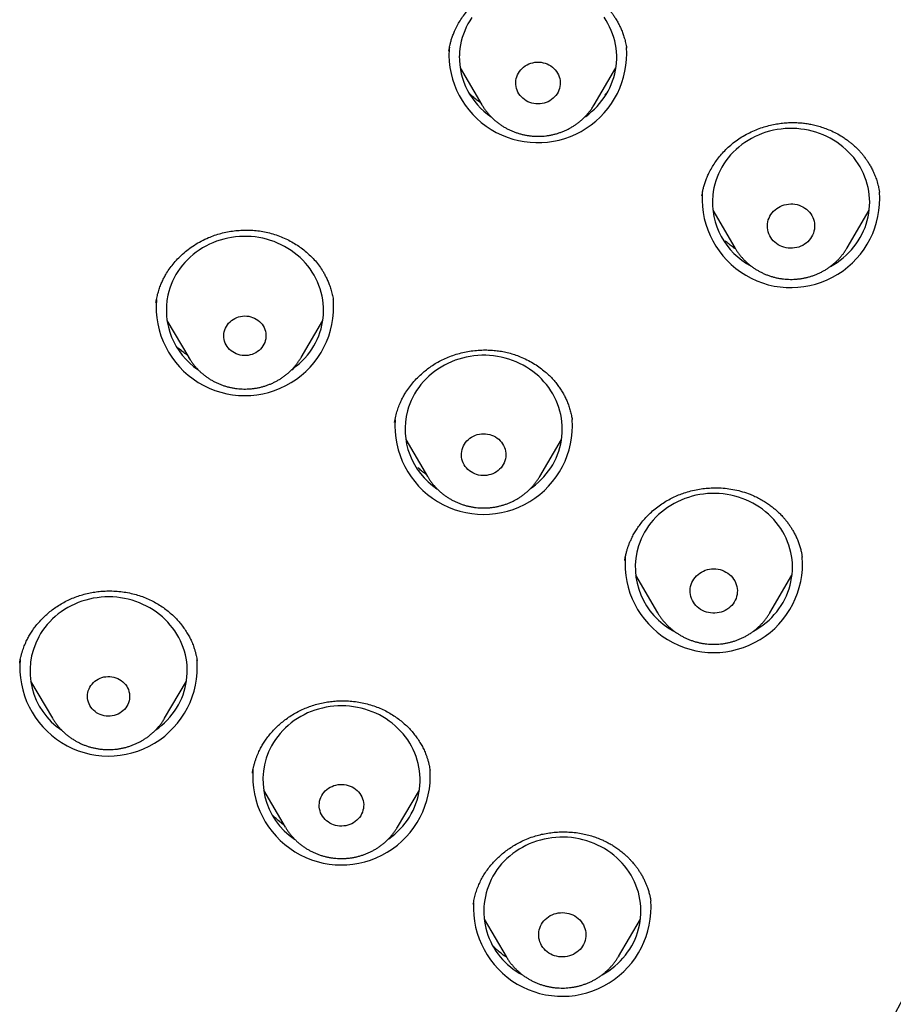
# Model space of a CAD drawing. Header units: millimetres. Extents: x 8 to 562, y 12 to 805.
# Tile 514 of 538: x 338 to 355, y 730 to 749. Entities that reach past the tile are written whole.
import ezdxf

# ---------------------------------------------------------------- set-up
doc = ezdxf.new("R2010")
doc.units = ezdxf.units.MM

msp = doc.modelspace()

# ---------------------------------------------------------------- linework, layer by layer
at = {"color": 7, "linetype": 'Continuous', "lineweight": 30}
for p, q in [((349.68, 748.688), (349.679, 748.69)), ((349.68, 748.69), (349.681, 748.684)), ((346.506, 748.311), (346.922, 747.605)), ((349.061, 747.605), (349.477, 748.311)), ((346.923, 747.603), (346.922, 747.605)), ((349.061, 747.605), (349.06, 747.603)), ((351.119, 745.879), (351.119, 745.875)), ((354.501, 745.938), (354.499, 745.946)), ((354.5, 745.946), (354.502, 745.938)), ((351.323, 745.594), (351.745, 744.878)), ((353.884, 744.878), (354.306, 745.594)), ((351.747, 744.874), (351.745, 744.878)), ((340.712, 743.849), (340.71, 743.837)), ((344.088, 743.896), (344.09, 743.885)), ((344.09, 743.883), (344.088, 743.896)), ((340.918, 743.493), (341.334, 742.787)), ((343.474, 742.787), (343.889, 743.493)), ((341.336, 742.784), (341.334, 742.787)), ((345.258, 741.551), (345.258, 741.547)), ((348.644, 741.601), (348.643, 741.606)), ((345.47, 741.226), (345.885, 740.521)), ((348.025, 740.521), (348.441, 741.226)), ((345.887, 740.519), (345.885, 740.521)), ((348.025, 740.521), (348.024, 740.519)), ((349.649, 738.934), (349.646, 738.919)), ((353.028, 738.98), (353.027, 738.987)), ((349.851, 738.638), (350.272, 737.922)), ((352.412, 737.922), (352.833, 738.638)), ((350.272, 737.922), (350.271, 737.924)), ((341.491, 737.007), (341.489, 737.019)), ((341.491, 737.019), (341.491, 737.014)), ((338.319, 736.621), (338.735, 735.915)), ((340.874, 735.915), (341.29, 736.621)), ((345.935, 734.917), (345.934, 734.924)), ((342.759, 734.544), (343.174, 733.839)), ((345.314, 733.839), (345.73, 734.544)), ((346.76, 732.379), (346.758, 732.368)), ((350.143, 732.425), (350.142, 732.431)), ((346.963, 732.085), (347.384, 731.37)), ((349.524, 731.37), (349.945, 732.085)), ((349.534, 731.387), (349.521, 731.366))]:
    msp.add_line(p, q, dxfattribs=at)
at = {"color": 7, "linetype": 'Continuous', "lineweight": 30, "flags": 128}
for points in [[(346.73, 749.268), (346.691, 749.208), (346.655, 749.147), (346.623, 749.083), (346.594, 749.018), (346.568, 748.952), (346.546, 748.885), (346.528, 748.817), (346.514, 748.748), (346.503, 748.678), (346.495, 748.608), (346.492, 748.538)], [(348.886, 747.375), (348.9, 747.384), (348.958, 747.428), (349.014, 747.475), (349.067, 747.524), (349.118, 747.576), (349.166, 747.63), (349.211, 747.686), (349.253, 747.744), (349.292, 747.804), (349.328, 747.866), (349.36, 747.929), (349.389, 747.994), (349.414, 748.06), (349.436, 748.127), (349.454, 748.196), (349.469, 748.264), (349.48, 748.334), (349.487, 748.404), (349.491, 748.474), (349.491, 748.544), (349.487, 748.615), (349.479, 748.684), (349.468, 748.754), (349.453, 748.823), (349.434, 748.891), (349.412, 748.958), (349.386, 749.024), (349.357, 749.089), (349.325, 749.152), (349.289, 749.214), (349.25, 749.274)], [(347.568, 748.03), (347.57, 748.067), (347.577, 748.104), (347.587, 748.14), (347.601, 748.175), (347.618, 748.209), (347.638, 748.241), (347.662, 748.271), (347.688, 748.299), (347.717, 748.324), (347.748, 748.347), (347.782, 748.367), (347.817, 748.384), (347.854, 748.397), (347.893, 748.408), (347.932, 748.415), (347.971, 748.418), (348.011, 748.418), (348.05, 748.415), (348.089, 748.408), (348.128, 748.398), (348.165, 748.384), (348.2, 748.367), (348.234, 748.347), (348.265, 748.324), (348.294, 748.299), (348.321, 748.271), (348.344, 748.241), (348.365, 748.209), (348.382, 748.175), (348.395, 748.14), (348.406, 748.104), (348.412, 748.067), (348.415, 748.03), (348.414, 747.993), (348.409, 747.956), (348.401, 747.919), (348.389, 747.884), (348.374, 747.849), (348.355, 747.816), (348.333, 747.785), (348.308, 747.756), (348.28, 747.729), (348.25, 747.705), (348.218, 747.684), (348.183, 747.665), (348.147, 747.65), (348.109, 747.638), (348.071, 747.629), (348.031, 747.624), (347.992, 747.622), (347.952, 747.624), (347.913, 747.629), (347.874, 747.638), (347.836, 747.65), (347.8, 747.665), (347.766, 747.684), (347.733, 747.705), (347.703, 747.729), (347.675, 747.756), (347.65, 747.785), (347.628, 747.816), (347.609, 747.849), (347.594, 747.883), (347.582, 747.919), (347.573, 747.955), (347.569, 747.992), (347.568, 748.03)], [(353.566, 744.525), (353.567, 744.526), (353.63, 744.562), (353.692, 744.602), (353.752, 744.644), (353.809, 744.69), (353.864, 744.738), (353.916, 744.788), (353.965, 744.841), (354.012, 744.896), (354.055, 744.953), (354.096, 745.012), (354.133, 745.073), (354.167, 745.136), (354.198, 745.2), (354.225, 745.265), (354.249, 745.332), (354.269, 745.399), (354.285, 745.468), (354.298, 745.537), (354.307, 745.607), (354.313, 745.677), (354.315, 745.747), (354.313, 745.818), (354.307, 745.888), (354.297, 745.957), (354.284, 746.027), (354.268, 746.095), (354.247, 746.163), (354.223, 746.229), (354.196, 746.295), (354.165, 746.359), (354.131, 746.421), (354.093, 746.482), (354.053, 746.541), (354.009, 746.598), (353.962, 746.653), (353.913, 746.705), (353.86, 746.756), (353.805, 746.803), (353.748, 746.848), (353.688, 746.891), (353.626, 746.93), (353.563, 746.967), (353.497, 747), (353.429, 747.031), (353.36, 747.058), (353.29, 747.082), (353.219, 747.103), (353.146, 747.12), (353.073, 747.134), (352.999, 747.144), (352.924, 747.151), (352.85, 747.154), (352.775, 747.154), (352.7, 747.151), (352.626, 747.143), (352.552, 747.133), (352.479, 747.119), (352.406, 747.101), (352.335, 747.081), (352.264, 747.056), (352.196, 747.029), (352.128, 746.998), (352.063, 746.965), (351.999, 746.928), (351.937, 746.888), (351.878, 746.846), (351.82, 746.8), (351.766, 746.753), (351.713, 746.702), (351.664, 746.649), (351.617, 746.594), (351.574, 746.537), (351.533, 746.478), (351.496, 746.417), (351.462, 746.355), (351.431, 746.291), (351.404, 746.225), (351.381, 746.158), (351.36, 746.091), (351.344, 746.022), (351.331, 745.953), (351.322, 745.883), (351.322, 745.883)], [(352.367, 745.335), (352.373, 745.373), (352.382, 745.411), (352.395, 745.447), (352.412, 745.482), (352.432, 745.516), (352.455, 745.548), (352.481, 745.577), (352.51, 745.605), (352.541, 745.629), (352.575, 745.651), (352.61, 745.67), (352.648, 745.686), (352.686, 745.699), (352.726, 745.708), (352.767, 745.714), (352.808, 745.716), (352.849, 745.715), (352.889, 745.711), (352.929, 745.703), (352.968, 745.691), (353.006, 745.676), (353.042, 745.658), (353.077, 745.637), (353.109, 745.614), (353.139, 745.587), (353.166, 745.558), (353.19, 745.527), (353.211, 745.494), (353.229, 745.459), (353.243, 745.423), (353.254, 745.386), (353.261, 745.348), (353.264, 745.31), (353.264, 745.271), (353.26, 745.233), (353.252, 745.195), (353.241, 745.158), (353.226, 745.122), (353.208, 745.088), (353.186, 745.055), (353.162, 745.024), (353.134, 744.996), (353.104, 744.97), (353.071, 744.946), (353.037, 744.926), (353, 744.908), (352.962, 744.894), (352.923, 744.883), (352.883, 744.876), (352.842, 744.872), (352.801, 744.871), (352.76, 744.874), (352.72, 744.88), (352.68, 744.89), (352.642, 744.903), (352.605, 744.92), (352.569, 744.939), (352.536, 744.961), (352.505, 744.987), (352.477, 745.014), (352.451, 745.044), (352.428, 745.077), (352.409, 745.11), (352.393, 745.146), (352.38, 745.182), (352.371, 745.22), (352.366, 745.258), (352.365, 745.297), (352.367, 745.335)], [(343.296, 742.556), (343.333, 742.582), (343.39, 742.627), (343.445, 742.674), (343.498, 742.724), (343.548, 742.777), (343.595, 742.831), (343.639, 742.888), (343.68, 742.947), (343.717, 743.008), (343.752, 743.07), (343.783, 743.134), (343.811, 743.199), (343.835, 743.266), (343.855, 743.333), (343.873, 743.402), (343.886, 743.471), (343.896, 743.541), (343.902, 743.611), (343.904, 743.681), (343.902, 743.751), (343.897, 743.821), (343.888, 743.891), (343.876, 743.96), (343.859, 744.029), (343.84, 744.097), (343.816, 744.163), (343.789, 744.229), (343.759, 744.293), (343.725, 744.356), (343.688, 744.417), (343.648, 744.476), (343.604, 744.533), (343.558, 744.589), (343.509, 744.642), (343.457, 744.692), (343.402, 744.74), (343.345, 744.786), (343.286, 744.828), (343.225, 744.868), (343.161, 744.905), (343.095, 744.939), (343.028, 744.97), (342.959, 744.998), (342.889, 745.022), (342.818, 745.043), (342.746, 745.061), (342.672, 745.075), (342.598, 745.086), (342.524, 745.093), (342.449, 745.097), (342.375, 745.098), (342.3, 745.095), (342.225, 745.088), (342.151, 745.078), (342.078, 745.064), (342.005, 745.047), (341.934, 745.027), (341.863, 745.003), (341.794, 744.976), (341.727, 744.946), (341.661, 744.913), (341.597, 744.877), (341.535, 744.837), (341.475, 744.795), (341.417, 744.75), (341.362, 744.703), (341.31, 744.653), (341.26, 744.6), (341.213, 744.546), (341.169, 744.489), (341.128, 744.43), (341.09, 744.369), (341.056, 744.307), (341.025, 744.243), (340.997, 744.178), (340.973, 744.111), (340.952, 744.044), (340.935, 743.975), (340.935, 743.975)], [(342.01, 743.28), (342.02, 743.315), (342.033, 743.349), (342.05, 743.382), (342.07, 743.413), (342.093, 743.443), (342.12, 743.47), (342.148, 743.494), (342.179, 743.516), (342.213, 743.535), (342.248, 743.551), (342.284, 743.563), (342.322, 743.572), (342.36, 743.578), (342.399, 743.58), (342.438, 743.579), (342.476, 743.574), (342.514, 743.566), (342.551, 743.554), (342.586, 743.539), (342.62, 743.521), (342.652, 743.5), (342.681, 743.476), (342.708, 743.45), (342.732, 743.421), (342.753, 743.39), (342.77, 743.358), (342.785, 743.324), (342.795, 743.289), (342.802, 743.253), (342.805, 743.217), (342.805, 743.18), (342.801, 743.144), (342.793, 743.108), (342.781, 743.073), (342.766, 743.04), (342.748, 743.008), (342.726, 742.977), (342.702, 742.949), (342.674, 742.923), (342.644, 742.9), (342.612, 742.88), (342.578, 742.862), (342.542, 742.848), (342.505, 742.837), (342.467, 742.83), (342.428, 742.826), (342.39, 742.825), (342.351, 742.828), (342.313, 742.835), (342.275, 742.845), (342.239, 742.858), (342.205, 742.875), (342.172, 742.895), (342.141, 742.917), (342.113, 742.942), (342.088, 742.97), (342.065, 743), (342.046, 743.031), (342.03, 743.064), (342.017, 743.099), (342.009, 743.135), (342.003, 743.171), (342.002, 743.207), (342.004, 743.244), (342.01, 743.28)], [(347.848, 740.289), (347.889, 740.319), (347.946, 740.364), (348.001, 740.412), (348.054, 740.462), (348.103, 740.515), (348.15, 740.57), (348.194, 740.627), (348.234, 740.686), (348.272, 740.746), (348.306, 740.809), (348.337, 740.873), (348.364, 740.938), (348.388, 741.005), (348.408, 741.073), (348.425, 741.141), (348.438, 741.21), (348.447, 741.28), (348.453, 741.35), (348.455, 741.42), (348.453, 741.491), (348.448, 741.561), (348.439, 741.63), (348.426, 741.7), (348.409, 741.768), (348.389, 741.836), (348.365, 741.903), (348.338, 741.968), (348.307, 742.032), (348.273, 742.095), (348.236, 742.156), (348.195, 742.215), (348.152, 742.272), (348.105, 742.327), (348.056, 742.379), (348.004, 742.43), (347.949, 742.478), (347.892, 742.523), (347.832, 742.565), (347.77, 742.605), (347.707, 742.642), (347.641, 742.675), (347.574, 742.706), (347.505, 742.733), (347.434, 742.758), (347.363, 742.778), (347.29, 742.796), (347.217, 742.81), (347.143, 742.82), (347.069, 742.827), (346.994, 742.831), (346.919, 742.831), (346.845, 742.828), (346.77, 742.821), (346.696, 742.81), (346.623, 742.796), (346.55, 742.779), (346.479, 742.758), (346.409, 742.735), (346.34, 742.707), (346.272, 742.677), (346.207, 742.643), (346.143, 742.607), (346.081, 742.567), (346.021, 742.525), (345.964, 742.48), (345.909, 742.432), (345.857, 742.382), (345.807, 742.329), (345.76, 742.274), (345.717, 742.217), (345.676, 742.158), (345.639, 742.097), (345.604, 742.035), (345.574, 741.971), (345.546, 741.905), (345.522, 741.839), (345.502, 741.771)], [(346.545, 741.035), (346.556, 741.071), (346.571, 741.105), (346.59, 741.138), (346.612, 741.169), (346.636, 741.199), (346.664, 741.225), (346.694, 741.25), (346.726, 741.271), (346.761, 741.29), (346.797, 741.306), (346.834, 741.318), (346.873, 741.327), (346.912, 741.332), (346.952, 741.334), (346.992, 741.333), (347.031, 741.328), (347.07, 741.32), (347.107, 741.308), (347.144, 741.293), (347.178, 741.275), (347.211, 741.253), (347.242, 741.23), (347.27, 741.203), (347.295, 741.174), (347.317, 741.143), (347.336, 741.11), (347.352, 741.076), (347.364, 741.041), (347.373, 741.004), (347.378, 740.967), (347.379, 740.93), (347.376, 740.893), (347.37, 740.856), (347.36, 740.82), (347.347, 740.784), (347.33, 740.751), (347.31, 740.718), (347.287, 740.688), (347.26, 740.66), (347.232, 740.634), (347.2, 740.611), (347.167, 740.591), (347.132, 740.574), (347.095, 740.56), (347.057, 740.55), (347.018, 740.542), (346.978, 740.539), (346.938, 740.538), (346.899, 740.542), (346.86, 740.548), (346.821, 740.558), (346.784, 740.572), (346.749, 740.588), (346.715, 740.608), (346.683, 740.631), (346.654, 740.656), (346.628, 740.684), (346.604, 740.713), (346.583, 740.745), (346.566, 740.779), (346.552, 740.814), (346.541, 740.85), (346.535, 740.887), (346.532, 740.924), (346.532, 740.961), (346.537, 740.998), (346.545, 741.035)], [(352.092, 737.569), (352.098, 737.572), (352.162, 737.609), (352.223, 737.649), (352.283, 737.691), (352.34, 737.737), (352.395, 737.785), (352.447, 737.835), (352.496, 737.888), (352.542, 737.943), (352.585, 738.001), (352.626, 738.06), (352.663, 738.121), (352.697, 738.184), (352.727, 738.248), (352.754, 738.313), (352.778, 738.38), (352.798, 738.448), (352.814, 738.516), (352.826, 738.586), (352.835, 738.655), (352.841, 738.726), (352.842, 738.796), (352.84, 738.866), (352.834, 738.936), (352.824, 739.006), (352.811, 739.075), (352.794, 739.143), (352.773, 739.211), (352.749, 739.277), (352.722, 739.343), (352.691, 739.407), (352.656, 739.469), (352.618, 739.53), (352.578, 739.589), (352.534, 739.646), (352.487, 739.7), (352.437, 739.753), (352.385, 739.803), (352.329, 739.85), (352.272, 739.895), (352.212, 739.938), (352.15, 739.977), (352.086, 740.013), (352.02, 740.047), (351.953, 740.077), (351.884, 740.104), (351.813, 740.127), (351.742, 740.148), (351.669, 740.165), (351.596, 740.178), (351.522, 740.189), (351.447, 740.195), (351.373, 740.198), (351.298, 740.198), (351.223, 740.194), (351.149, 740.187), (351.075, 740.176), (351.002, 740.162), (350.929, 740.144), (350.858, 740.123), (350.788, 740.099), (350.719, 740.071), (350.652, 740.04), (350.586, 740.007), (350.522, 739.97), (350.461, 739.93), (350.401, 739.887), (350.344, 739.842), (350.29, 739.794), (350.238, 739.743), (350.189, 739.69), (350.142, 739.635), (350.099, 739.578), (350.059, 739.519), (350.022, 739.458), (349.988, 739.395), (349.957, 739.331), (349.93, 739.265), (349.907, 739.198)], [(350.912, 738.461), (350.925, 738.497), (350.942, 738.532), (350.963, 738.565), (350.986, 738.597), (351.013, 738.626), (351.042, 738.653), (351.074, 738.677), (351.108, 738.699), (351.144, 738.717), (351.181, 738.733), (351.22, 738.745), (351.26, 738.754), (351.301, 738.759), (351.342, 738.761), (351.382, 738.759), (351.423, 738.754), (351.463, 738.745), (351.502, 738.733), (351.539, 738.718), (351.575, 738.699), (351.609, 738.678), (351.641, 738.654), (351.671, 738.627), (351.697, 738.598), (351.721, 738.566), (351.741, 738.533), (351.759, 738.498), (351.772, 738.462), (351.783, 738.424), (351.789, 738.386), (351.792, 738.348), (351.791, 738.309), (351.787, 738.271), (351.778, 738.234), (351.766, 738.197), (351.751, 738.161), (351.732, 738.127), (351.71, 738.094), (351.685, 738.064), (351.657, 738.036), (351.627, 738.01), (351.594, 737.987), (351.559, 737.967), (351.522, 737.95), (351.484, 737.936), (351.444, 737.926), (351.404, 737.919), (351.363, 737.915), (351.322, 737.915), (351.282, 737.919), (351.241, 737.926), (351.202, 737.936), (351.164, 737.95), (351.127, 737.967), (351.092, 737.986), (351.059, 738.009), (351.028, 738.035), (351, 738.063), (350.975, 738.093), (350.953, 738.126), (350.934, 738.16), (350.918, 738.196), (350.906, 738.232), (350.898, 738.27), (350.893, 738.308), (350.892, 738.347), (350.895, 738.385), (350.901, 738.423), (350.912, 738.461)], [(340.694, 735.681), (340.705, 735.689), (340.764, 735.732), (340.82, 735.779), (340.874, 735.828), (340.925, 735.879), (340.973, 735.933), (341.019, 735.988), (341.061, 736.046), (341.1, 736.106), (341.137, 736.168), (341.169, 736.231), (341.199, 736.296), (341.225, 736.361), (341.247, 736.429), (341.266, 736.497), (341.281, 736.565), (341.292, 736.635), (341.3, 736.705), (341.304, 736.775), (341.304, 736.845), (341.301, 736.915), (341.294, 736.985), (341.283, 737.055), (341.269, 737.124), (341.25, 737.192), (341.229, 737.259), (341.203, 737.325), (341.175, 737.39), (341.142, 737.454), (341.107, 737.516), (341.068, 737.576), (341.026, 737.634), (340.982, 737.69), (340.934, 737.744), (340.883, 737.796), (340.83, 737.845), (340.774, 737.892), (340.716, 737.936), (340.655, 737.977), (340.592, 738.016), (340.528, 738.051), (340.461, 738.083), (340.393, 738.113), (340.324, 738.139), (340.253, 738.161), (340.181, 738.181), (340.108, 738.197), (340.035, 738.209), (339.961, 738.218), (339.886, 738.224), (339.811, 738.226), (339.736, 738.224), (339.662, 738.219), (339.588, 738.211), (339.514, 738.199), (339.441, 738.184), (339.369, 738.165), (339.298, 738.143), (339.228, 738.117), (339.16, 738.089), (339.093, 738.057), (339.028, 738.022), (338.965, 737.984), (338.904, 737.943), (338.846, 737.9), (338.789, 737.854), (338.735, 737.805), (338.684, 737.753), (338.636, 737.7), (338.591, 737.644), (338.548, 737.586), (338.509, 737.526), (338.473, 737.465), (338.473, 737.465)], [(339.448, 736.504), (339.467, 736.536), (339.49, 736.565), (339.516, 736.593), (339.544, 736.618), (339.575, 736.64), (339.608, 736.66), (339.642, 736.676), (339.679, 736.689), (339.716, 736.699), (339.754, 736.705), (339.793, 736.708), (339.832, 736.707), (339.87, 736.703), (339.908, 736.695), (339.945, 736.684), (339.981, 736.67), (340.015, 736.652), (340.047, 736.632), (340.077, 736.608), (340.104, 736.582), (340.129, 736.554), (340.15, 736.524), (340.168, 736.491), (340.183, 736.458), (340.194, 736.423), (340.202, 736.387), (340.206, 736.351), (340.206, 736.314), (340.203, 736.278), (340.195, 736.242), (340.185, 736.207), (340.17, 736.173), (340.152, 736.141), (340.131, 736.11), (340.107, 736.082), (340.08, 736.055), (340.05, 736.032), (340.019, 736.011), (339.985, 735.993), (339.949, 735.978), (339.912, 735.967), (339.874, 735.959), (339.836, 735.954), (339.797, 735.953), (339.758, 735.955), (339.72, 735.961), (339.683, 735.971), (339.646, 735.983), (339.611, 735.999), (339.578, 736.019), (339.547, 736.041), (339.519, 736.065), (339.493, 736.092), (339.47, 736.122), (339.45, 736.153), (339.433, 736.186), (339.42, 736.221), (339.411, 736.256), (339.405, 736.292), (339.403, 736.329), (339.405, 736.365), (339.41, 736.401), (339.419, 736.437), (339.432, 736.471), (339.448, 736.504)], [(345.134, 733.605), (345.145, 733.613), (345.203, 733.656), (345.26, 733.703), (345.313, 733.752), (345.365, 733.803), (345.413, 733.856), (345.458, 733.912), (345.501, 733.97), (345.54, 734.03), (345.576, 734.092), (345.609, 734.155), (345.638, 734.219), (345.664, 734.285), (345.686, 734.352), (345.705, 734.42), (345.72, 734.489), (345.732, 734.559), (345.739, 734.629), (345.744, 734.699), (345.744, 734.769), (345.74, 734.839), (345.733, 734.909), (345.722, 734.979), (345.708, 735.048), (345.69, 735.116), (345.668, 735.183), (345.643, 735.249), (345.614, 735.314), (345.582, 735.378), (345.546, 735.44), (345.508, 735.5), (345.466, 735.558), (345.421, 735.614), (345.373, 735.668), (345.322, 735.72), (345.269, 735.769), (345.213, 735.816), (345.155, 735.86), (345.094, 735.901), (345.032, 735.94), (344.967, 735.975), (344.901, 736.007), (344.833, 736.037), (344.763, 736.062), (344.692, 736.085), (344.621, 736.104), (344.548, 736.12), (344.474, 736.133), (344.4, 736.142), (344.325, 736.148), (344.251, 736.15), (344.176, 736.148), (344.101, 736.143), (344.027, 736.135), (343.953, 736.123), (343.88, 736.108), (343.808, 736.089), (343.737, 736.067), (343.667, 736.041), (343.599, 736.013), (343.532, 735.981), (343.468, 735.946), (343.405, 735.908), (343.344, 735.867), (343.285, 735.824), (343.229, 735.777), (343.175, 735.729), (343.124, 735.677), (343.075, 735.624), (343.03, 735.568), (342.988, 735.51), (342.948, 735.45), (342.912, 735.389), (342.912, 735.389)], [(340.874, 735.915), (340.874, 735.915), (340.873, 735.912)], [(343.868, 734.438), (343.888, 734.47), (343.911, 734.5), (343.937, 734.529), (343.965, 734.554), (343.997, 734.578), (344.03, 734.598), (344.065, 734.615), (344.102, 734.629), (344.14, 734.64), (344.179, 734.648), (344.218, 734.652), (344.258, 734.652), (344.298, 734.649), (344.337, 734.643), (344.375, 734.633), (344.412, 734.62), (344.448, 734.604), (344.482, 734.584), (344.514, 734.562), (344.543, 734.537), (344.57, 734.509), (344.594, 734.479), (344.615, 734.448), (344.632, 734.414), (344.647, 734.379), (344.657, 734.343), (344.664, 734.307), (344.668, 734.269), (344.667, 734.232), (344.663, 734.195), (344.655, 734.158), (344.644, 734.123), (344.629, 734.088), (344.611, 734.055), (344.589, 734.023), (344.565, 733.994), (344.537, 733.967), (344.508, 733.942), (344.475, 733.921), (344.441, 733.902), (344.405, 733.886), (344.368, 733.873), (344.329, 733.864), (344.29, 733.859), (344.25, 733.856), (344.21, 733.857), (344.171, 733.862), (344.132, 733.87), (344.095, 733.882), (344.058, 733.897), (344.023, 733.915), (343.99, 733.936), (343.96, 733.959), (343.932, 733.986), (343.906, 734.014), (343.884, 734.045), (343.864, 734.078), (343.848, 734.112), (343.836, 734.147), (343.827, 734.184), (343.822, 734.221), (343.82, 734.258), (343.823, 734.295), (343.829, 734.332), (343.838, 734.368), (343.851, 734.404), (343.868, 734.438)], [(345.314, 733.839), (345.314, 733.839), (345.312, 733.836)], [(349.205, 731.017), (349.214, 731.022), (349.278, 731.059), (349.339, 731.099), (349.398, 731.142), (349.455, 731.187), (349.51, 731.236), (349.561, 731.286), (349.611, 731.339), (349.657, 731.395), (349.7, 731.452), (349.74, 731.511), (349.777, 731.572), (349.81, 731.635), (349.841, 731.7), (349.867, 731.765), (349.891, 731.832), (349.91, 731.9), (349.926, 731.968), (349.939, 732.038), (349.948, 732.107), (349.953, 732.178), (349.954, 732.248), (349.951, 732.318), (349.945, 732.388), (349.935, 732.458), (349.922, 732.527), (349.905, 732.595), (349.884, 732.663), (349.859, 732.729), (349.832, 732.795), (349.8, 732.858), (349.766, 732.921), (349.728, 732.981), (349.687, 733.04), (349.643, 733.097), (349.595, 733.151), (349.546, 733.204), (349.493, 733.254), (349.438, 733.301), (349.38, 733.346), (349.32, 733.388), (349.258, 733.427), (349.194, 733.463), (349.128, 733.496), (349.06, 733.526), (348.991, 733.553), (348.921, 733.577), (348.849, 733.597), (348.776, 733.614), (348.703, 733.627), (348.629, 733.637), (348.554, 733.643), (348.48, 733.646), (348.405, 733.646), (348.33, 733.642), (348.256, 733.634), (348.182, 733.623), (348.109, 733.609), (348.036, 733.591), (347.965, 733.57), (347.895, 733.545), (347.826, 733.517), (347.759, 733.486), (347.694, 733.452), (347.63, 733.415), (347.569, 733.375), (347.51, 733.332), (347.453, 733.286), (347.398, 733.238), (347.346, 733.188), (347.297, 733.135), (347.251, 733.079), (347.208, 733.022), (347.168, 732.962), (347.131, 732.901)], [(348.057, 731.985), (348.078, 732.018), (348.102, 732.049), (348.129, 732.078), (348.159, 732.105), (348.191, 732.128), (348.225, 732.15), (348.261, 732.168), (348.299, 732.182), (348.338, 732.194), (348.378, 732.202), (348.419, 732.207), (348.46, 732.208), (348.501, 732.206), (348.541, 732.2), (348.581, 732.191), (348.62, 732.179), (348.657, 732.163), (348.693, 732.144), (348.726, 732.122), (348.758, 732.097), (348.787, 732.07), (348.813, 732.04), (348.836, 732.009), (348.856, 731.975), (348.873, 731.94), (348.886, 731.904), (348.896, 731.866), (348.902, 731.828), (348.904, 731.79), (348.902, 731.751), (348.897, 731.713), (348.888, 731.675), (348.876, 731.639), (348.86, 731.603), (348.841, 731.569), (348.818, 731.537), (348.793, 731.507), (348.764, 731.479), (348.733, 731.454), (348.7, 731.432), (348.665, 731.412), (348.628, 731.395), (348.589, 731.382), (348.55, 731.372), (348.51, 731.366), (348.469, 731.363), (348.428, 731.363), (348.387, 731.367), (348.347, 731.375), (348.307, 731.386), (348.269, 731.4), (348.233, 731.417), (348.198, 731.438), (348.166, 731.461), (348.135, 731.487), (348.108, 731.515), (348.083, 731.546), (348.061, 731.579), (348.043, 731.613), (348.028, 731.649), (348.017, 731.686), (348.009, 731.724), (348.005, 731.762), (348.004, 731.8), (348.008, 731.839), (348.015, 731.877), (348.025, 731.914), (348.039, 731.95), (348.057, 731.985)]]:
    msp.add_lwpolyline(points, dxfattribs=at)
at = {"color": 7, "linetype": 'Continuous', "lineweight": 30}
for centre, radius, start, end in [((318.951, 749.768), 40.8, 323.3139, 359.3055), ((347.795, 748.506), 1.503, 172.4027, 178.61), ((347.987, 748.58), 1.696, 181.277, 3.9318), ((347.875, 748.519), 1.384, 179.1855, 235.7518), ((352.813, 745.814), 1.693, 177.04, 4.3466), ((352.706, 745.758), 1.39, 174.811, 242.0384), ((342.277, 743.693), 1.371, 168.121, 235.9444), ((342.404, 743.755), 1.692, 175.2475, 4.4667), ((346.825, 741.424), 1.368, 165.3126, 236.2813), ((346.955, 741.491), 1.693, 176.1803, 3.8199), ((351.222, 738.793), 1.376, 162.8549, 242.2843), ((351.342, 738.857), 1.692, 175.5934, 4.3059), ((339.667, 736.814), 1.36, 151.4381, 236.2954), ((339.805, 736.883), 1.691, 174.8745, 4.4002), ((344.107, 734.738), 1.36, 151.4381, 236.2954), ((344.245, 734.808), 1.692, 175.5983, 3.7793), ((348.326, 732.235), 1.368, 150.8601, 242.4399), ((348.453, 732.306), 1.693, 177.0737, 4.363)]:
    msp.add_arc(centre, radius, start, end, dxfattribs=at)
for points, knots in [([(346.292, 748.627), (346.294, 748.636), (346.296, 748.653), (346.302, 748.689), (346.311, 748.736), (346.324, 748.794), (346.344, 748.862), (346.37, 748.935), (346.405, 749.018), (346.449, 749.11), (346.505, 749.208), (346.57, 749.304), (346.643, 749.398), (346.725, 749.489), (346.815, 749.575), (346.914, 749.656), (347.02, 749.73), (347.133, 749.798), (347.252, 749.857), (347.376, 749.908), (347.504, 749.951), (347.636, 749.984), (347.771, 750.008), (347.901, 750.021), (348.024, 750.025), (348.14, 750.02), (348.256, 750.009), (348.372, 749.989), (348.485, 749.962), (348.601, 749.927), (348.715, 749.884), (348.826, 749.833), (348.924, 749.779), (349.011, 749.724), (349.087, 749.67), (349.151, 749.619), (349.204, 749.572), (349.244, 749.533), (349.273, 749.504), (349.294, 749.482), (349.315, 749.458), (349.34, 749.429), (349.369, 749.394), (349.4, 749.353), (349.436, 749.304), (349.473, 749.246), (349.51, 749.182), (349.546, 749.115), (349.578, 749.043), (349.61, 748.965), (349.638, 748.878), (349.663, 748.786), (349.674, 748.722), (349.68, 748.69)], [0, 0, 0, 0, 0.007461, 0.015991, 0.027771, 0.041347, 0.056799, 0.073845, 0.091253, 0.11485, 0.138898, 0.163409, 0.188397, 0.213882, 0.239888, 0.266306, 0.293087, 0.32008, 0.347227, 0.374533, 0.402, 0.429628, 0.457417, 0.485372, 0.508806, 0.532371, 0.556073, 0.579919, 0.603908, 0.627606, 0.654503, 0.679673, 0.703108, 0.724804, 0.744767, 0.761841, 0.777418, 0.790998, 0.797888, 0.803957, 0.810372, 0.818815, 0.828263, 0.839397, 0.852406, 0.867474, 0.884603, 0.900453, 0.917739, 0.936461, 0.956624, 0.978235, 1, 1, 1, 1]), ([(346.902, 747.639), (346.894, 747.644), (346.861, 747.666), (346.802, 747.714), (346.733, 747.773), (346.692, 747.815), (346.676, 747.831)], [0, 0, 0, 0, 0.086272, 0.395334, 0.758188, 1, 1, 1, 1]), ([(349.318, 747.85), (349.317, 747.848), (349.3, 747.83), (349.281, 747.813), (349.264, 747.798)], [0, 0, 0, 0, 0.106866, 1, 1, 1, 1]), ([(346.923, 747.603), (346.927, 747.597), (346.941, 747.572), (346.969, 747.531), (347.006, 747.48), (347.046, 747.432), (347.088, 747.385), (347.133, 747.341), (347.18, 747.298), (347.23, 747.259), (347.281, 747.222), (347.335, 747.187), (347.39, 747.156), (347.447, 747.127), (347.506, 747.101), (347.566, 747.078), (347.627, 747.058), (347.689, 747.041), (347.752, 747.027), (347.816, 747.017), (347.88, 747.009), (347.945, 747.005), (348.01, 747.005), (348.074, 747.007), (348.139, 747.013), (348.203, 747.022), (348.266, 747.035), (348.329, 747.05), (348.391, 747.069), (348.451, 747.091), (348.511, 747.115), (348.569, 747.143), (348.625, 747.174), (348.68, 747.207), (348.733, 747.244), (348.783, 747.283), (348.832, 747.324), (348.878, 747.368), (348.921, 747.414), (348.963, 747.462), (349.001, 747.512), (349.033, 747.559), (349.052, 747.59), (349.06, 747.603)], [0, 0, 0, 0, 0.009161, 0.033808, 0.05848, 0.08318, 0.107907, 0.132664, 0.157451, 0.182266, 0.207111, 0.231984, 0.256884, 0.281811, 0.306762, 0.331737, 0.356733, 0.381749, 0.406782, 0.431831, 0.456894, 0.481968, 0.50705, 0.53214, 0.557233, 0.582328, 0.607421, 0.63251, 0.657593, 0.682668, 0.707731, 0.73278, 0.757813, 0.782828, 0.807821, 0.832791, 0.857736, 0.882655, 0.907545, 0.932405, 0.957235, 0.982034, 1, 1, 1, 1]), ([(351.116, 745.872), (351.12, 745.892), (351.126, 745.933), (351.14, 745.999), (351.158, 746.07), (351.182, 746.145), (351.213, 746.224), (351.253, 746.311), (351.302, 746.403), (351.362, 746.5), (351.43, 746.595), (351.507, 746.687), (351.593, 746.775), (351.688, 746.86), (351.792, 746.939), (351.905, 747.011), (352.024, 747.075), (352.146, 747.13), (352.268, 747.175), (352.389, 747.21), (352.508, 747.236), (352.625, 747.254), (352.737, 747.265), (352.846, 747.268), (352.95, 747.266), (353.049, 747.257), (353.146, 747.243), (353.244, 747.224), (353.346, 747.198), (353.453, 747.163), (353.564, 747.119), (353.678, 747.065), (353.777, 747.008), (353.858, 746.954), (353.917, 746.91), (353.967, 746.87), (354.009, 746.835), (354.044, 746.802), (354.079, 746.769), (354.116, 746.731), (354.152, 746.69), (354.187, 746.648), (354.222, 746.602), (354.26, 746.55), (354.299, 746.49), (354.339, 746.421), (354.379, 746.343), (354.416, 746.256), (354.451, 746.159), (354.481, 746.055), (354.494, 745.983), (354.5, 745.946)], [0, 0, 0, 0, 0.015125, 0.031022, 0.047741, 0.065325, 0.083814, 0.103035, 0.126616, 0.150756, 0.175455, 0.200715, 0.226543, 0.252948, 0.279945, 0.307534, 0.335568, 0.362965, 0.389512, 0.415194, 0.439996, 0.46391, 0.486926, 0.509046, 0.530271, 0.550607, 0.570088, 0.590258, 0.611987, 0.635278, 0.660134, 0.686558, 0.714553, 0.732239, 0.747983, 0.761639, 0.773206, 0.782806, 0.792817, 0.804151, 0.816811, 0.827871, 0.840069, 0.854044, 0.869805, 0.88735, 0.906675, 0.927778, 0.950663, 0.975333, 1, 1, 1, 1]), ([(340.709, 743.839), (340.715, 743.874), (340.727, 743.942), (340.753, 744.041), (340.783, 744.133), (340.817, 744.218), (340.855, 744.296), (340.901, 744.381), (340.96, 744.472), (341.035, 744.572), (341.121, 744.669), (341.217, 744.763), (341.324, 744.852), (341.442, 744.935), (341.571, 745.01), (341.701, 745.071), (341.827, 745.119), (341.948, 745.156), (342.072, 745.184), (342.198, 745.205), (342.327, 745.216), (342.456, 745.219), (342.586, 745.213), (342.715, 745.197), (342.844, 745.172), (342.97, 745.137), (343.094, 745.092), (343.213, 745.039), (343.325, 744.979), (343.429, 744.913), (343.532, 744.837), (343.632, 744.751), (343.726, 744.655), (343.807, 744.557), (343.867, 744.471), (343.912, 744.396), (343.947, 744.33), (343.982, 744.257), (344.015, 744.176), (344.045, 744.087), (344.071, 743.993), (344.082, 743.928), (344.088, 743.896)], [0, 0, 0, 0, 0.02549, 0.049334, 0.071511, 0.092047, 0.110965, 0.128301, 0.153825, 0.18019, 0.20741, 0.235504, 0.264497, 0.294429, 0.32524, 0.356799, 0.382451, 0.408241, 0.434174, 0.460251, 0.48647, 0.512833, 0.539342, 0.566005, 0.592837, 0.619843, 0.647034, 0.674324, 0.700994, 0.726872, 0.751945, 0.782137, 0.81105, 0.838689, 0.865072, 0.880039, 0.896489, 0.914532, 0.93417, 0.955407, 0.978248, 1, 1, 1, 1]), ([(351.758, 744.857), (351.741, 744.868), (351.699, 744.897), (351.632, 744.948), (351.585, 744.99), (351.561, 745.012)], [0, 0, 0, 0, 0.235465, 0.607484, 1, 1, 1, 1]), ([(351.747, 744.874), (351.757, 744.859), (351.777, 744.826), (351.811, 744.777), (351.849, 744.728), (351.891, 744.68), (351.934, 744.635), (351.98, 744.592), (352.029, 744.551), (352.08, 744.512), (352.132, 744.477), (352.187, 744.444), (352.243, 744.413), (352.301, 744.386), (352.36, 744.361), (352.421, 744.34), (352.483, 744.322), (352.545, 744.306), (352.609, 744.294), (352.673, 744.286), (352.737, 744.28), (352.802, 744.278), (352.866, 744.279), (352.931, 744.283), (352.995, 744.291), (353.059, 744.301), (353.122, 744.315), (353.184, 744.332), (353.246, 744.353), (353.306, 744.376), (353.364, 744.403), (353.422, 744.432), (353.477, 744.464), (353.531, 744.499), (353.582, 744.537), (353.632, 744.577), (353.679, 744.62), (353.724, 744.664), (353.766, 744.712), (353.806, 744.761), (353.843, 744.812), (353.869, 744.852), (353.882, 744.875), (353.885, 744.879)], [0, 0, 0, 0, 0.020974, 0.045625, 0.070303, 0.095009, 0.119744, 0.144507, 0.169301, 0.194123, 0.218974, 0.243853, 0.268759, 0.29369, 0.318645, 0.343623, 0.368621, 0.393638, 0.418672, 0.44372, 0.46878, 0.49385, 0.518928, 0.544012, 0.569098, 0.594183, 0.619266, 0.644345, 0.669415, 0.694476, 0.719524, 0.744556, 0.769572, 0.794567, 0.81954, 0.844489, 0.869413, 0.894308, 0.919174, 0.944011, 0.968817, 0.993592, 1, 1, 1, 1]), ([(341.308, 742.832), (341.291, 742.844), (341.25, 742.873), (341.191, 742.921), (341.151, 742.958), (341.133, 742.974)], [0, 0, 0, 0, 0.2609385, 0.6720158, 1, 1, 1, 1]), ([(345.257, 741.55), (345.264, 741.59), (345.278, 741.667), (345.309, 741.778), (345.345, 741.88), (345.386, 741.972), (345.428, 742.055), (345.48, 742.141), (345.545, 742.234), (345.625, 742.333), (345.717, 742.429), (345.812, 742.515), (345.909, 742.591), (346.006, 742.657), (346.111, 742.718), (346.222, 742.772), (346.34, 742.82), (346.462, 742.86), (346.589, 742.892), (346.719, 742.915), (346.851, 742.929), (346.978, 742.934), (347.098, 742.93), (347.211, 742.92), (347.323, 742.903), (347.435, 742.878), (347.545, 742.845), (347.66, 742.803), (347.779, 742.749), (347.898, 742.684), (348.006, 742.613), (348.103, 742.539), (348.189, 742.464), (348.264, 742.388), (348.328, 742.313), (348.384, 742.241), (348.432, 742.169), (348.474, 742.098), (348.513, 742.025), (348.548, 741.947), (348.58, 741.862), (348.608, 741.773), (348.63, 741.686), (348.639, 741.632), (348.643, 741.605)], [0, 0, 0, 0, 0.028467, 0.054947, 0.079344, 0.101679, 0.121969, 0.140234, 0.166146, 0.192933, 0.220627, 0.249246, 0.272826, 0.297036, 0.32189, 0.347275, 0.373173, 0.399454, 0.425969, 0.452722, 0.479715, 0.506946, 0.529822, 0.552866, 0.576083, 0.599481, 0.623067, 0.646846, 0.675639, 0.704226, 0.731434, 0.757197, 0.781506, 0.804357, 0.825753, 0.845701, 0.864212, 0.883005, 0.900231, 0.918886, 0.938978, 0.960016, 0.980366, 1, 1, 1, 1]), ([(341.336, 742.784), (341.345, 742.771), (341.364, 742.739), (341.397, 742.691), (341.435, 742.642), (341.476, 742.594), (341.519, 742.548), (341.565, 742.505), (341.614, 742.464), (341.664, 742.425), (341.716, 742.389), (341.771, 742.356), (341.827, 742.325), (341.885, 742.298), (341.944, 742.273), (342.004, 742.251), (342.066, 742.232), (342.129, 742.217), (342.192, 742.205), (342.256, 742.195), (342.32, 742.19), (342.385, 742.187), (342.45, 742.188), (342.514, 742.192), (342.578, 742.199), (342.642, 742.209), (342.705, 742.223), (342.768, 742.24), (342.829, 742.26), (342.889, 742.283), (342.948, 742.309), (343.006, 742.338), (343.061, 742.37), (343.115, 742.405), (343.167, 742.442), (343.217, 742.482), (343.264, 742.525), (343.309, 742.569), (343.352, 742.616), (343.392, 742.665), (343.429, 742.716), (343.456, 742.757), (343.47, 742.782), (343.474, 742.788)], [0, 0, 0, 0, 0.019023, 0.043666, 0.068336, 0.093034, 0.11776, 0.142515, 0.1673, 0.192114, 0.216956, 0.241827, 0.266724, 0.291648, 0.316595, 0.341565, 0.366556, 0.391565, 0.416591, 0.441632, 0.466686, 0.491749, 0.516821, 0.541898, 0.566978, 0.592058, 0.617136, 0.642209, 0.667274, 0.69233, 0.717374, 0.742402, 0.767413, 0.792405, 0.817375, 0.84232, 0.86724, 0.892133, 0.916996, 0.94183, 0.966633, 0.991405, 1, 1, 1, 1]), ([(345.864, 740.557), (345.858, 740.561), (345.826, 740.583), (345.771, 740.627), (345.724, 740.668), (345.7, 740.689)], [0, 0, 0, 0, 0.099256, 0.539747, 1, 1, 1, 1]), ([(345.887, 740.519), (345.897, 740.503), (345.917, 740.469), (345.952, 740.419), (345.99, 740.37), (346.032, 740.322), (346.075, 740.277), (346.122, 740.234), (346.17, 740.193), (346.221, 740.154), (346.273, 740.119), (346.328, 740.086), (346.384, 740.055), (346.442, 740.028), (346.502, 740.004), (346.562, 739.982), (346.624, 739.964), (346.687, 739.949), (346.75, 739.937), (346.814, 739.928), (346.878, 739.923), (346.943, 739.92), (347.008, 739.921), (347.072, 739.926), (347.137, 739.933), (347.2, 739.944), (347.263, 739.958), (347.326, 739.975), (347.387, 739.996), (347.447, 740.019), (347.506, 740.046), (347.563, 740.075), (347.618, 740.107), (347.672, 740.142), (347.724, 740.18), (347.773, 740.22), (347.82, 740.263), (347.865, 740.308), (347.907, 740.355), (347.947, 740.404), (347.984, 740.455), (348.009, 740.494), (348.022, 740.516), (348.024, 740.519)], [0, 0, 0, 0, 0.022124, 0.046789, 0.071481, 0.0962, 0.120948, 0.145725, 0.170532, 0.195368, 0.220233, 0.245125, 0.270044, 0.294989, 0.319958, 0.344949, 0.369961, 0.394992, 0.420039, 0.4451, 0.470174, 0.495257, 0.520349, 0.545446, 0.570545, 0.595644, 0.62074, 0.645831, 0.670915, 0.695989, 0.72105, 0.746096, 0.771124, 0.796132, 0.821119, 0.84608, 0.871016, 0.895925, 0.920804, 0.945653, 0.970472, 0.995259, 1, 1, 1, 1]), ([(349.645, 738.922), (349.65, 738.948), (349.658, 738.998), (349.674, 739.068), (349.692, 739.13), (349.711, 739.188), (349.732, 739.245), (349.758, 739.305), (349.79, 739.372), (349.83, 739.447), (349.88, 739.528), (349.939, 739.611), (350.008, 739.696), (350.087, 739.782), (350.176, 739.866), (350.273, 739.945), (350.375, 740.016), (350.481, 740.079), (350.588, 740.134), (350.697, 740.18), (350.814, 740.221), (350.938, 740.255), (351.068, 740.281), (351.197, 740.298), (351.322, 740.305), (351.454, 740.305), (351.595, 740.294), (351.745, 740.27), (351.892, 740.233), (352.02, 740.189), (352.128, 740.142), (352.219, 740.096), (352.305, 740.046), (352.384, 739.994), (352.451, 739.944), (352.505, 739.901), (352.546, 739.864), (352.578, 739.835), (352.608, 739.805), (352.639, 739.774), (352.672, 739.737), (352.709, 739.695), (352.748, 739.645), (352.787, 739.591), (352.825, 739.533), (352.861, 739.473), (352.896, 739.406), (352.929, 739.337), (352.958, 739.262), (352.983, 739.187), (353.004, 739.113), (353.018, 739.047), (353.025, 739.006), (353.029, 738.986)], [0, 0, 0, 0, 0.018544, 0.03513, 0.049753, 0.062626, 0.075936, 0.090238, 0.105533, 0.124636, 0.145098, 0.166922, 0.190109, 0.214658, 0.24057, 0.266867, 0.292633, 0.317879, 0.342613, 0.366832, 0.390544, 0.418327, 0.44537, 0.47166, 0.497181, 0.521932, 0.552673, 0.583679, 0.614953, 0.646507, 0.667715, 0.689064, 0.710526, 0.730625, 0.748556, 0.764317, 0.774715, 0.783891, 0.79247, 0.801967, 0.812451, 0.824287, 0.838089, 0.853874, 0.867938, 0.883287, 0.899875, 0.917321, 0.933866, 0.952969, 0.970342, 0.98601, 1, 1, 1, 1]), ([(338.111, 736.964), (338.111, 736.969), (338.113, 736.979), (338.116, 737.002), (338.123, 737.036), (338.133, 737.084), (338.147, 737.138), (338.163, 737.192), (338.186, 737.259), (338.216, 737.335), (338.256, 737.419), (338.298, 737.497), (338.347, 737.576), (338.405, 737.657), (338.473, 737.74), (338.547, 737.82), (338.626, 737.894), (338.709, 737.963), (338.801, 738.03), (338.9, 738.092), (339.005, 738.15), (339.113, 738.2), (339.225, 738.242), (339.339, 738.277), (339.454, 738.304), (339.569, 738.324), (339.685, 738.336), (339.807, 738.341), (339.936, 738.338), (340.07, 738.325), (340.201, 738.302), (340.328, 738.271), (340.45, 738.232), (340.566, 738.185), (340.675, 738.131), (340.778, 738.071), (340.873, 738.006), (340.961, 737.937), (341.041, 737.865), (341.115, 737.789), (341.183, 737.711), (341.245, 737.629), (341.299, 737.547), (341.347, 737.463), (341.388, 737.378), (341.42, 737.299), (341.443, 737.229), (341.46, 737.169), (341.475, 737.111), (341.484, 737.06), (341.489, 737.031), (341.491, 737.019)], [0, 0, 0, 0, 0.004101, 0.008901, 0.017953, 0.028978, 0.041702, 0.054189, 0.066133, 0.088016, 0.107818, 0.126744, 0.14674, 0.168193, 0.191114, 0.215512, 0.236983, 0.259495, 0.283055, 0.307602, 0.332261, 0.356784, 0.381186, 0.405464, 0.429505, 0.453307, 0.476884, 0.500246, 0.528001, 0.555456, 0.582611, 0.609469, 0.635879, 0.661705, 0.686961, 0.711653, 0.735789, 0.759369, 0.78239, 0.804843, 0.826721, 0.84817, 0.870778, 0.890823, 0.911959, 0.934185, 0.948046, 0.9623, 0.976578, 0.989539, 1, 1, 1, 1]), ([(350.272, 737.924), (350.273, 737.922), (350.284, 737.902), (350.308, 737.865), (350.344, 737.814), (350.383, 737.765), (350.425, 737.717), (350.469, 737.672), (350.515, 737.629), (350.564, 737.589), (350.615, 737.551), (350.668, 737.516), (350.723, 737.483), (350.779, 737.453), (350.837, 737.426), (350.897, 737.402), (350.958, 737.381), (351.02, 737.363), (351.082, 737.349), (351.146, 737.337), (351.21, 737.329), (351.274, 737.324), (351.339, 737.322), (351.404, 737.323), (351.468, 737.328), (351.532, 737.336), (351.596, 737.347), (351.659, 737.362), (351.721, 737.379), (351.782, 737.4), (351.842, 737.424), (351.901, 737.451), (351.958, 737.481), (352.013, 737.513), (352.066, 737.549), (352.118, 737.587), (352.167, 737.627), (352.214, 737.67), (352.258, 737.716), (352.3, 737.763), (352.339, 737.813), (352.376, 737.864), (352.4, 737.901), (352.411, 737.921), (352.412, 737.923)], [0, 0, 0, 0, 0.002671, 0.027238, 0.051831, 0.07645, 0.101097, 0.125774, 0.150479, 0.175213, 0.199977, 0.224769, 0.249589, 0.274435, 0.299307, 0.324202, 0.34912, 0.374057, 0.399013, 0.423985, 0.448971, 0.47397, 0.498977, 0.523993, 0.549013, 0.574035, 0.599057, 0.624075, 0.649089, 0.674094, 0.699089, 0.724071, 0.749038, 0.773987, 0.798915, 0.823822, 0.848703, 0.873559, 0.898387, 0.923185, 0.947954, 0.972692, 0.9974, 1, 1, 1, 1]), ([(342.546, 734.865), (342.547, 734.871), (342.55, 734.885), (342.554, 734.914), (342.562, 734.953), (342.574, 735.005), (342.59, 735.064), (342.609, 735.123), (342.629, 735.177), (342.649, 735.228), (342.671, 735.276), (342.698, 735.333), (342.735, 735.399), (342.784, 735.478), (342.842, 735.56), (342.91, 735.643), (342.984, 735.722), (343.063, 735.797), (343.146, 735.866), (343.238, 735.933), (343.337, 735.996), (343.442, 736.054), (343.551, 736.104), (343.663, 736.147), (343.777, 736.182), (343.892, 736.209), (344.008, 736.229), (344.124, 736.241), (344.246, 736.247), (344.376, 736.244), (344.51, 736.231), (344.641, 736.209), (344.769, 736.178), (344.891, 736.139), (345.007, 736.092), (345.116, 736.039), (345.218, 735.979), (345.314, 735.914), (345.402, 735.845), (345.483, 735.773), (345.557, 735.697), (345.624, 735.62), (345.686, 735.538), (345.741, 735.456), (345.788, 735.372), (345.83, 735.286), (345.861, 735.208), (345.885, 735.138), (345.902, 735.078), (345.916, 735.02), (345.926, 734.967), (345.931, 734.937), (345.933, 734.923)], [0, 0, 0, 0, 0.005654, 0.012575, 0.020866, 0.033632, 0.047597, 0.060929, 0.073614, 0.085653, 0.097047, 0.107799, 0.126699, 0.146668, 0.168094, 0.190984, 0.215351, 0.236795, 0.259278, 0.282808, 0.307323, 0.331952, 0.356443, 0.380813, 0.40506, 0.429069, 0.452839, 0.476385, 0.499717, 0.527436, 0.554855, 0.581976, 0.608799, 0.635175, 0.660967, 0.686188, 0.710846, 0.734948, 0.758496, 0.781484, 0.803905, 0.825753, 0.847172, 0.869746, 0.889763, 0.910869, 0.933062, 0.946904, 0.961137, 0.975397, 0.988352, 1, 1, 1, 1]), ([(338.735, 735.915), (338.741, 735.906), (338.756, 735.879), (338.786, 735.836), (338.823, 735.785), (338.863, 735.737), (338.906, 735.69), (338.951, 735.646), (338.998, 735.604), (339.048, 735.565), (339.1, 735.528), (339.154, 735.494), (339.209, 735.463), (339.267, 735.434), (339.325, 735.408), (339.385, 735.385), (339.447, 735.366), (339.509, 735.349), (339.572, 735.336), (339.636, 735.326), (339.7, 735.319), (339.765, 735.315), (339.829, 735.315), (339.894, 735.318), (339.958, 735.324), (340.022, 735.333), (340.086, 735.346), (340.148, 735.362), (340.21, 735.381), (340.271, 735.403), (340.33, 735.428), (340.388, 735.456), (340.444, 735.487), (340.499, 735.521), (340.551, 735.557), (340.601, 735.597), (340.65, 735.638), (340.696, 735.682), (340.739, 735.728), (340.78, 735.777), (340.818, 735.827), (340.849, 735.872), (340.866, 735.901), (340.872, 735.912)], [0, 0, 0, 0, 0.012428, 0.037071, 0.06174, 0.086436, 0.11116, 0.135914, 0.160696, 0.185508, 0.210349, 0.235219, 0.260115, 0.285038, 0.309986, 0.334956, 0.359948, 0.384959, 0.409988, 0.435032, 0.460089, 0.485158, 0.510235, 0.535318, 0.560405, 0.585493, 0.61058, 0.635662, 0.660738, 0.685806, 0.710861, 0.735902, 0.760927, 0.785933, 0.810918, 0.83588, 0.860816, 0.885725, 0.910606, 0.935457, 0.960278, 0.985068, 1, 1, 1, 1]), ([(343.151, 733.879), (343.146, 733.882), (343.114, 733.904), (343.056, 733.95), (342.986, 734.009), (342.943, 734.052), (342.926, 734.07)], [0, 0, 0, 0, 0.062882, 0.374514, 0.743149, 1, 1, 1, 1]), ([(343.175, 733.839), (343.18, 733.83), (343.196, 733.803), (343.225, 733.76), (343.262, 733.709), (343.302, 733.661), (343.345, 733.614), (343.39, 733.57), (343.438, 733.528), (343.488, 733.489), (343.539, 733.452), (343.593, 733.418), (343.649, 733.386), (343.706, 733.358), (343.765, 733.332), (343.825, 733.309), (343.886, 733.29), (343.948, 733.273), (344.011, 733.26), (344.075, 733.25), (344.139, 733.243), (344.204, 733.239), (344.269, 733.239), (344.333, 733.242), (344.398, 733.248), (344.462, 733.257), (344.525, 733.27), (344.588, 733.286), (344.65, 733.305), (344.71, 733.327), (344.769, 733.352), (344.827, 733.38), (344.883, 733.411), (344.938, 733.445), (344.99, 733.481), (345.041, 733.52), (345.089, 733.562), (345.135, 733.606), (345.178, 733.652), (345.219, 733.701), (345.257, 733.751), (345.288, 733.796), (345.305, 733.825), (345.312, 733.836)], [0, 0, 0, 0, 0.012428, 0.037071, 0.06174, 0.086436, 0.11116, 0.135914, 0.160696, 0.185508, 0.210349, 0.235219, 0.260115, 0.285038, 0.309986, 0.334956, 0.359948, 0.384959, 0.409988, 0.435032, 0.460089, 0.485158, 0.510235, 0.535318, 0.560405, 0.585493, 0.61058, 0.635662, 0.660738, 0.685806, 0.710861, 0.735902, 0.760927, 0.785933, 0.810918, 0.83588, 0.860816, 0.885725, 0.910606, 0.935457, 0.960278, 0.985068, 1, 1, 1, 1]), ([(346.757, 732.366), (346.763, 732.399), (346.774, 732.465), (346.8, 732.566), (346.833, 732.667), (346.874, 732.765), (346.92, 732.859), (346.975, 732.951), (347.037, 733.042), (347.108, 733.13), (347.18, 733.209), (347.256, 733.282), (347.336, 733.351), (347.424, 733.417), (347.521, 733.481), (347.627, 733.541), (347.741, 733.597), (347.857, 733.643), (347.973, 733.68), (348.088, 733.708), (348.209, 733.729), (348.333, 733.743), (348.458, 733.748), (348.586, 733.745), (348.715, 733.734), (348.842, 733.713), (348.958, 733.686), (349.064, 733.654), (349.154, 733.621), (349.231, 733.588), (349.299, 733.555), (349.368, 733.518), (349.441, 733.474), (349.517, 733.423), (349.58, 733.374), (349.628, 733.334), (349.659, 733.306), (349.684, 733.283), (349.703, 733.265), (349.718, 733.25), (349.732, 733.236), (349.748, 733.219), (349.769, 733.196), (349.794, 733.168), (349.823, 733.134), (349.855, 733.093), (349.89, 733.046), (349.927, 732.992), (349.964, 732.932), (349.999, 732.868), (350.03, 732.805), (350.056, 732.745), (350.08, 732.679), (350.102, 732.611), (350.12, 732.542), (350.133, 732.483), (350.139, 732.447), (350.142, 732.431)], [0, 0, 0, 0, 0.023541, 0.047249, 0.071147, 0.094836, 0.117718, 0.139751, 0.164952, 0.188827, 0.211393, 0.232771, 0.254629, 0.277514, 0.301424, 0.326359, 0.352323, 0.379322, 0.402626, 0.426662, 0.451436, 0.476957, 0.502716, 0.527363, 0.555358, 0.581614, 0.606121, 0.628877, 0.649884, 0.666063, 0.681297, 0.697642, 0.715545, 0.735009, 0.756039, 0.766492, 0.775382, 0.782673, 0.788364, 0.792456, 0.796074, 0.801176, 0.807795, 0.815933, 0.825589, 0.836765, 0.849462, 0.863682, 0.879428, 0.895902, 0.911441, 0.925997, 0.93957, 0.958073, 0.974296, 0.988261, 1, 1, 1, 1]), ([(347.392, 731.356), (347.378, 731.366), (347.337, 731.393), (347.269, 731.445), (347.196, 731.507), (347.152, 731.551), (347.133, 731.57)], [0, 0, 0, 0, 0.151425, 0.426965, 0.754801, 1, 1, 1, 1]), ([(347.384, 731.37), (347.387, 731.366), (347.4, 731.343), (347.426, 731.303), (347.463, 731.252), (347.502, 731.204), (347.544, 731.157), (347.589, 731.112), (347.636, 731.07), (347.685, 731.03), (347.736, 730.992), (347.789, 730.957), (347.845, 730.925), (347.901, 730.896), (347.96, 730.869), (348.02, 730.846), (348.081, 730.825), (348.143, 730.808), (348.206, 730.794), (348.269, 730.783), (348.333, 730.775), (348.398, 730.771), (348.462, 730.77), (348.527, 730.772), (348.592, 730.777), (348.656, 730.786), (348.719, 730.797), (348.782, 730.812), (348.844, 730.831), (348.905, 730.852), (348.965, 730.876), (349.023, 730.904), (349.08, 730.934), (349.134, 730.967), (349.187, 731.003), (349.238, 731.042), (349.287, 731.083), (349.334, 731.126), (349.378, 731.172), (349.419, 731.22), (349.458, 731.269), (349.492, 731.318), (349.512, 731.351), (349.521, 731.366)], [0, 0, 0, 0, 0.006383, 0.031035, 0.055712, 0.080416, 0.105149, 0.12991, 0.154701, 0.179522, 0.204371, 0.229249, 0.254154, 0.279086, 0.304043, 0.329023, 0.354026, 0.379048, 0.404088, 0.429144, 0.454214, 0.479295, 0.504386, 0.529484, 0.554586, 0.579689, 0.604792, 0.629891, 0.654985, 0.68007, 0.705144, 0.730205, 0.755249, 0.780276, 0.805282, 0.830265, 0.855223, 0.880154, 0.905058, 0.929932, 0.954775, 0.979588, 1, 1, 1, 1])]:
    msp.add_open_spline(points, degree=3, knots=knots, dxfattribs=at)

doc.saveas('drawing.dxf')
